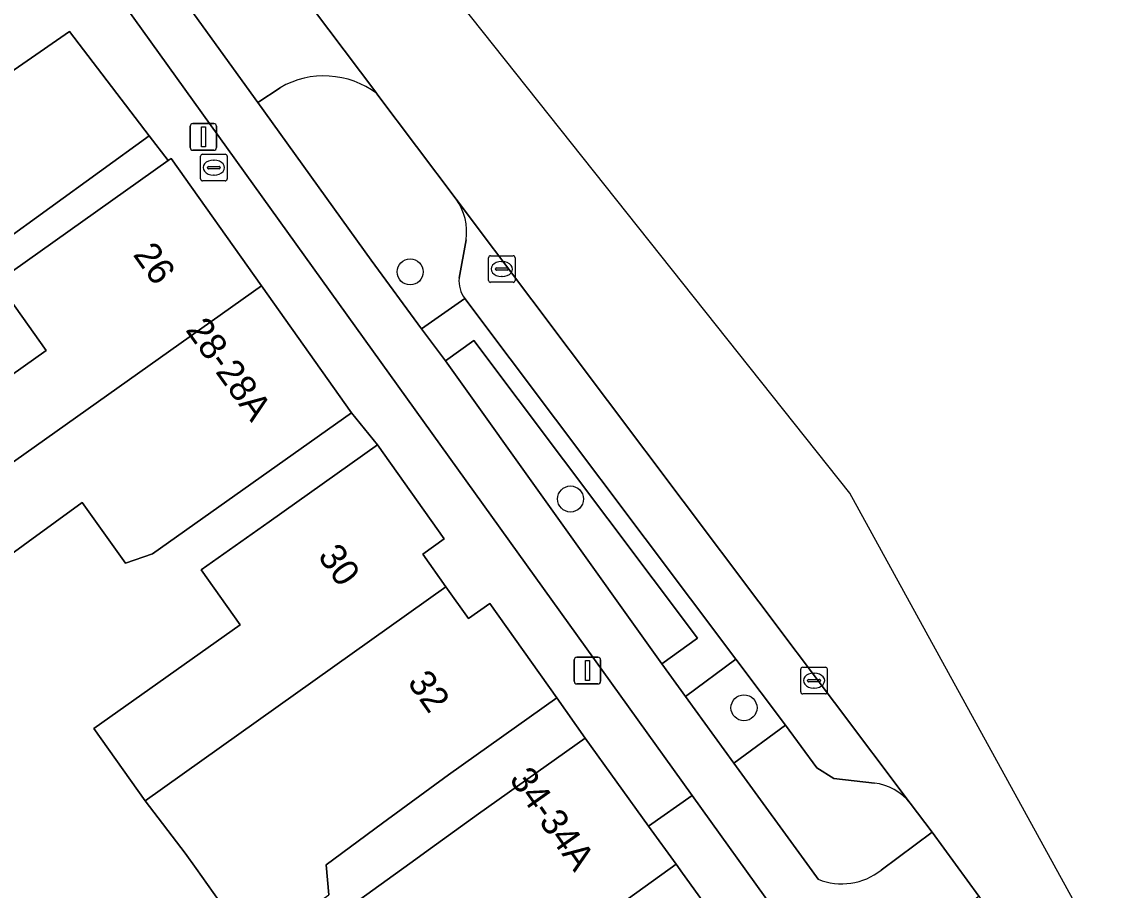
# Model space of a CAD drawing. Extents: x 161838 to 162344, y 381620 to 382160.
# Drawn here: x 162004.56 to 162045.76, y 382009.64 to 382042.27 of the extents above; entities that cross this region are included whole.
import ezdxf

# ---------------------------------------------------------------- set-up
doc = ezdxf.new("R2010")
doc.units = 0
for name, color, linetype in [('IMGEO_Berm_groen', 7, 'Continuous'), ('IMGEO_Boom', 7, 'Continuous'), ('IMGEO_Brandkraan', 7, 'Continuous'), ('IMGEO_Erf', 7, 'Continuous'), ('IMGEO_Kolk', 7, 'Continuous'), ('IMGEO_Lichtmast', 7, 'Continuous'), ('IMGEO_Pand', 7, 'Continuous'), ('IMGEO_Pand_nummerreeks', 7, 'Continuous'), ('IMGEO_Parkeervlak_open', 7, 'Continuous'), ('IMGEO_Rijbaan_lokaal_gesloten', 7, 'Continuous'), ('IMGEO_Rijbaan_lokaal_open', 7, 'Continuous'), ('IMGEO_Verkeerseiland_groen', 7, 'Continuous'), ('IMGEO_Voetpad_open', 7, 'Continuous')]:
    doc.layers.add(name, color=color, linetype=linetype)

msp = doc.modelspace()

# ---------------------------------------------------------------- linework, layer by layer
at = {"layer": 'IMGEO_Berm_groen'}
msp.add_lwpolyline([(162021.546, 382030.301), (162020.481, 382029.536), (162028.609, 382018.147), (162029.959, 382019.109)], close=True, dxfattribs=at)
at = {"layer": 'IMGEO_Boom'}
for centre in [(162019.153, 382032.878), (162025.181, 382024.342), (162031.701, 382016.495)]:
    msp.add_circle(centre, 0.489, dxfattribs=at)
at = {"layer": 'IMGEO_Brandkraan'}
for p, q in [((162011.274, 382036.372), (162011.274, 382037.224)), ((162011.349, 382037.298), (162012.201, 382037.298)), ((162011.762, 382037.078), (162011.787, 382037.078)), ((162012.275, 382037.224), (162012.275, 382036.372)), ((162011.533, 382036.792), (162011.533, 382036.804)), ((162011.971, 382036.755), (162011.573, 382036.755)), ((162011.576, 382036.841), (162011.974, 382036.841)), ((162011.785, 382036.518), (162011.76, 382036.518)), ((162012.017, 382036.804), (162012.017, 382036.792)), ((162012.201, 382036.298), (162011.349, 382036.298))]:
    msp.add_line(p, q, dxfattribs=at)
for points in [[(162011.274, 382036.372), (162011.274, 382037.224)], [(162011.349, 382037.298), (162012.201, 382037.298)], [(162012.275, 382037.224), (162012.275, 382036.372)], [(162012.201, 382036.298), (162011.349, 382036.298)]]:
    msp.add_lwpolyline(points, dxfattribs=at)
for centre, radius, start, end in [((162011.351, 382037.222), 0.0765, 91.552, 178.448), ((162011.351, 382037.222), 0.0765, 91.552, 178.448), ((162012.199, 382037.222), 0.0765, 1.552, 88.448), ((162012.199, 382037.222), 0.0765, 1.552, 88.448), ((162011.573, 382036.801), 0.0403, 85.8775, 175.7526), ((162011.57, 382036.791), 0.0366, 178.938, 274.7102), ((162011.974, 382036.798), 0.043, 264.8664, 352.4533), ((162011.978, 382036.803), 0.0386, 1.7309, 96.639), ((162011.351, 382036.374), 0.0765, 181.552, 268.448), ((162011.351, 382036.374), 0.0765, 181.552, 268.448), ((162012.199, 382036.374), 0.0765, 271.552, 358.448), ((162012.199, 382036.374), 0.0765, 271.552, 358.448)]:
    msp.add_arc(centre, radius, start, end, dxfattribs=at)
for centre, major_axis, ratio, start_param, end_param in [((162011.761, 382036.798), (-0.387, 0.002), 0.722429, 4.712389, 7.853982), ((162011.786, 382036.798), (-0.39, 0.002), 0.717154, 1.570796, 4.712389)]:
    msp.add_ellipse(centre, major_axis=major_axis, ratio=ratio, start_param=start_param, end_param=end_param, dxfattribs=at)
at = {"layer": 'IMGEO_Erf'}
msp.add_lwpolyline([(162010.053, 382037.06), (162009.342, 382037.993), (162000, 382031.23), (161997.249, 382029.239), (161999.706, 382025.835), (162001.629, 382027.199), (162002.391, 382027.74), (162005.47, 382029.923), (162003.635, 382032.508)], close=True, dxfattribs=at)
for points in [[(162013.245, 382007.44), (162011.109, 382010.45), (162010.694, 382011.035), (162009.198, 382012.996), (162007.268, 382015.716), (162012.762, 382019.613), (162011.3, 382021.673), (162013.848, 382023.481), (162017.926, 382026.373), (162016.951, 382027.58), (162009.474, 382022.275), (162008.449, 382021.931), (162006.82, 382024.205), (162004.8, 382022.73), (162004.095, 382022.215)], [(162014.656, 382007.41), (162019.136, 382010.639), (162019.915, 382011.201), (162021.722, 382012.503), (162025.731, 382015.347), (162024.672, 382016.864), (162020.594, 382013.971), (162018.111, 382012.155), (162015.992, 382010.589), (162016.098, 382009.464)]]:
    msp.add_lwpolyline(points, dxfattribs=at)
at = {"layer": 'IMGEO_Kolk'}
for p, q in [((162022.097, 382032.56), (162022.097, 382033.412)), ((162022.172, 382033.486), (162023.024, 382033.486)), ((162022.585, 382033.266), (162022.61, 382033.266)), ((162023.098, 382033.412), (162023.098, 382032.56)), ((162022.356, 382032.98), (162022.356, 382032.992)), ((162022.794, 382032.943), (162022.396, 382032.943)), ((162022.399, 382033.029), (162022.797, 382033.029)), ((162022.84, 382032.992), (162022.84, 382032.98)), ((162023.024, 382032.486), (162022.172, 382032.486)), ((162022.608, 382032.706), (162022.583, 382032.706)), ((162033.907, 382018.016), (162034.759, 382018.016)), ((162033.832, 382017.09), (162033.832, 382017.942)), ((162034.134, 382017.559), (162034.532, 382017.559)), ((162034.32, 382017.796), (162034.345, 382017.796)), ((162034.833, 382017.942), (162034.833, 382017.09)), ((162034.091, 382017.51), (162034.091, 382017.522)), ((162034.529, 382017.473), (162034.131, 382017.473)), ((162034.343, 382017.236), (162034.318, 382017.236)), ((162034.575, 382017.522), (162034.575, 382017.51)), ((162034.759, 382017.016), (162033.907, 382017.016))]:
    msp.add_line(p, q, dxfattribs=at)
for points in [[(162022.097, 382032.56), (162022.097, 382033.412)], [(162022.172, 382033.486), (162023.024, 382033.486)], [(162023.098, 382033.412), (162023.098, 382032.56)], [(162023.024, 382032.486), (162022.172, 382032.486)], [(162033.907, 382018.016), (162034.759, 382018.016)], [(162033.832, 382017.09), (162033.832, 382017.942)], [(162034.833, 382017.942), (162034.833, 382017.09)], [(162034.759, 382017.016), (162033.907, 382017.016)]]:
    msp.add_lwpolyline(points, dxfattribs=at)
for centre, radius, start, end in [((162022.174, 382033.41), 0.0765, 91.552, 178.448), ((162022.174, 382033.41), 0.0765, 91.552, 178.448), ((162023.022, 382033.41), 0.0765, 1.552, 88.448), ((162023.022, 382033.41), 0.0765, 1.552, 88.448), ((162022.396, 382032.989), 0.0403, 85.8775, 175.7526), ((162022.393, 382032.979), 0.0366, 178.938, 274.7102), ((162022.797, 382032.986), 0.043, 264.8664, 352.4533), ((162022.801, 382032.991), 0.0386, 1.7309, 96.639), ((162022.174, 382032.562), 0.0765, 181.552, 268.448), ((162022.174, 382032.562), 0.0765, 181.552, 268.448), ((162023.022, 382032.562), 0.0765, 271.552, 358.448), ((162023.022, 382032.562), 0.0765, 271.552, 358.448), ((162033.909, 382017.94), 0.0765, 91.552, 178.448), ((162033.909, 382017.94), 0.0765, 91.552, 178.448), ((162034.757, 382017.94), 0.0765, 1.552, 88.448), ((162034.757, 382017.94), 0.0765, 1.552, 88.448), ((162034.131, 382017.519), 0.0403, 85.8775, 175.7526), ((162034.536, 382017.521), 0.0386, 1.7309, 96.639), ((162034.128, 382017.509), 0.0366, 178.938, 274.7102), ((162034.532, 382017.516), 0.043, 264.8664, 352.4533), ((162033.909, 382017.092), 0.0765, 181.552, 268.448), ((162033.909, 382017.092), 0.0765, 181.552, 268.448), ((162034.757, 382017.092), 0.0765, 271.552, 358.448), ((162034.757, 382017.092), 0.0765, 271.552, 358.448)]:
    msp.add_arc(centre, radius, start, end, dxfattribs=at)
for centre, major_axis, ratio, start_param, end_param in [((162022.584, 382032.986), (-0.387, 0.002), 0.722429, 4.712389, 7.853982), ((162022.609, 382032.986), (-0.39, 0.002), 0.717154, 1.570796, 4.712389), ((162034.319, 382017.516), (-0.387, 0.002), 0.722429, 4.712389, 7.853982), ((162034.344, 382017.516), (-0.39, 0.002), 0.717154, 1.570796, 4.712389)]:
    msp.add_ellipse(centre, major_axis=major_axis, ratio=ratio, start_param=start_param, end_param=end_param, dxfattribs=at)
at = {"layer": 'IMGEO_Lichtmast'}
for p, q in [((162010.885, 382037.55), (162010.885, 382038.35)), ((162010.885, 382038.35), (162010.885, 382037.55)), ((162010.985, 382038.45), (162011.775, 382038.45)), ((162011.775, 382038.45), (162010.985, 382038.45)), ((162011.875, 382038.35), (162011.875, 382037.55)), ((162011.875, 382037.55), (162011.875, 382038.35)), ((162011.775, 382037.45), (162010.985, 382037.45)), ((162010.985, 382037.45), (162011.775, 382037.45)), ((162025.419, 382018.391), (162026.209, 382018.391)), ((162026.209, 382018.391), (162025.419, 382018.391)), ((162025.319, 382017.491), (162025.319, 382018.291)), ((162025.319, 382018.291), (162025.319, 382017.491)), ((162026.309, 382018.291), (162026.309, 382017.491)), ((162026.309, 382017.491), (162026.309, 382018.291)), ((162026.209, 382017.391), (162025.419, 382017.391)), ((162025.419, 382017.391), (162026.209, 382017.391))]:
    msp.add_line(p, q, dxfattribs=at)
for points in [[(162011.305, 382038.325), (162011.455, 382038.325), (162011.455, 382037.575), (162011.305, 382037.575), (162011.305, 382038.325)], [(162025.739, 382018.266), (162025.889, 382018.266), (162025.889, 382017.516), (162025.739, 382017.516), (162025.739, 382018.266)]]:
    msp.add_lwpolyline(points, dxfattribs=at)
for centre, start, end in [((162010.985, 382038.35), 90, 180), ((162010.985, 382038.35), 90, 180), ((162011.775, 382038.35), 0, 90), ((162011.775, 382038.35), 360, 90), ((162010.985, 382037.55), 180, 270), ((162010.985, 382037.55), 180, 270), ((162011.775, 382037.55), 270, 0), ((162011.775, 382037.55), 270, 0), ((162025.419, 382018.291), 90, 180), ((162025.419, 382018.291), 90, 180), ((162026.209, 382018.291), 0, 90), ((162026.209, 382018.291), 360, 90), ((162025.419, 382017.491), 180, 270), ((162025.419, 382017.491), 180, 270), ((162026.209, 382017.491), 270, 0), ((162026.209, 382017.491), 270, 0)]:
    msp.add_arc(centre, 0.1, start, end, dxfattribs=at)
at = {"layer": 'IMGEO_Pand'}
for points in [[(162010.053, 382037.06), (162003.635, 382032.508), (162005.47, 382029.923), (162002.391, 382027.74), (162001.629, 382027.199), (161999.706, 382025.835), (161997.249, 382029.239), (161994.323, 382027.079), (161994.155, 382026.954), (161995.865, 382024.548), (161997.573, 382022.143), (161998.103, 382021.397), (162013.56, 382032.36), (162010.168, 382037.142)], [(162016.951, 382027.58), (162013.56, 382032.36), (161998.103, 382021.397), (161999.282, 382019.738), (161999.767, 382019.055), (162004.095, 382022.215), (162004.8, 382022.73), (162006.82, 382024.205), (162008.449, 382021.931), (162009.474, 382022.275)], [(162020.497, 382021.037), (162019.623, 382022.269), (162020.431, 382022.842), (162017.926, 382026.373), (162013.848, 382023.481), (162011.3, 382021.673), (162012.762, 382019.613), (162007.268, 382015.716), (162009.198, 382012.996)], [(162024.672, 382016.864), (162022.15, 382020.419), (162021.343, 382019.845), (162020.497, 382021.037), (162009.198, 382012.996), (162010.694, 382011.035), (162011.109, 382010.45), (162013.245, 382007.44), (162016.098, 382009.464), (162015.992, 382010.589), (162018.111, 382012.155), (162020.594, 382013.971)], [(162029.147, 382010.614), (162028.111, 382012.05), (162025.731, 382015.347), (162021.722, 382012.503), (162019.915, 382011.201), (162019.136, 382010.639), (162014.656, 382007.41), (162016.389, 382004.966), (162018.054, 382002.618)], [(162033.436, 382004.671), (162029.388, 382010.279), (162029.147, 382010.614), (162018.054, 382002.618), (162012.034, 381998.278), (162012.371, 381997.804), (162012.617, 381997.456), (162016.182, 381992.431), (162021.093, 381995.914), (162026.853, 382000)]]:
    msp.add_lwpolyline(points, close=True, dxfattribs=at)
at = {"layer": 'IMGEO_Parkeervlak_open'}
for points in [[(162037.946, 382012.905), (162020.883, 382035.609)], [(162021.253, 382034.081), (162020.995, 382032.644)], [(162021.208, 382031.882), (162031.39, 382018.316), (162033.266, 382015.843), (162034.436, 382014.235), (162035.083, 382013.841), (162036.602, 382013.663)]]:
    msp.add_lwpolyline(points, dxfattribs=at)
for centre, radius, start, end in [((162019.157, 382034.382), 2.117, 351.8164, 35.4075), ((162022.038, 382032.525), 1.05, 173.4762, 217.7581), ((162036.382, 382011.703), 1.972, 37.5503, 83.6047)]:
    msp.add_arc(centre, radius, start, end, dxfattribs=at)
at = {"layer": 'IMGEO_Rijbaan_lokaal_gesloten'}
for points in [[(162145.259, 381854.842), (162135.308, 381862.267), (162112.413, 381888.285), (162074.133, 381954.589), (162056.257, 381987.116), (162039.393, 382017.803), (162035.676, 382024.566), (162020.205, 382044.026), (162018.616, 382046.024), (161957.883, 382126.571)], [(161956.86, 382121.438), (161954.56, 382117.519), (161959.149, 382113.492), (161962.131, 382110.773), (161963.722, 382109.17), (161966.097, 382106.498), (161975.767, 382094.947), (161982.236, 382086.82), (161986.686, 382080.916), (161987.013, 382080.479), (162009.784, 382050.317), (162010.029, 382050.037), (162017.899, 382039.578), (162017.902, 382039.574), (162020.883, 382035.609), (162037.946, 382012.905), (162038.772, 382011.821), (162040.532, 382009.408), (162043.438, 382005.028), (162050.487, 381992.336), (162052.156, 381989.515), (162059.541, 381976.691)]]:
    msp.add_lwpolyline(points, dxfattribs=at)
at = {"layer": 'IMGEO_Rijbaan_lokaal_open'}
msp.add_lwpolyline([(162000.825, 382037.241), (162000, 382036.678), (161991.534, 382030.897), (161994.323, 382027.079), (161997.249, 382029.239), (162000, 382031.23), (162009.342, 382037.993), (162006.35, 382041.909), (162000.906, 382038.161)], close=True, dxfattribs=at)
at = {"layer": 'IMGEO_Verkeerseiland_groen'}
for points in [[(162014.261, 382039.8), (162013.424, 382039.241), (162017.69, 382033.323), (162019.585, 382030.742), (162021.208, 382031.882)], [(162020.883, 382035.609), (162017.902, 382039.574), (162017.899, 382039.578)], [(162020.995, 382032.644), (162021.253, 382034.081)], [(162036.602, 382013.663), (162035.083, 382013.841), (162034.436, 382014.235), (162033.266, 382015.843), (162031.325, 382014.409), (162034.261, 382010.362), (162034.488, 382010.049)], [(162036.859, 382010.393), (162038.772, 382011.821), (162037.946, 382012.905)]]:
    msp.add_lwpolyline(points, dxfattribs=at)
msp.add_lwpolyline([(162031.39, 382018.316), (162029.506, 382016.916), (162031.325, 382014.409), (162033.266, 382015.843)], close=True, dxfattribs=at)
for centre, radius, start, end in [((162015.913, 382036.948), 3.296, 52.9427, 120.0733), ((162019.157, 382034.382), 2.117, 351.8164, 35.4075), ((162022.038, 382032.525), 1.05, 173.4762, 217.7581), ((162036.382, 382011.703), 1.972, 37.5503, 83.6047), ((162035.379, 382012.251), 2.375, 247.9653, 308.5451)]:
    msp.add_arc(centre, radius, start, end, dxfattribs=at)
at = {"layer": 'IMGEO_Voetpad_open'}
for points in [[(161961.971, 382102.2), (161987.189, 382070.102), (162005.618, 382046.645), (162008.125, 382043.316), (162027.362, 382016.531), (162029.757, 382013.196), (162035.937, 382004.58), (162045.575, 381991.113), (162047.552, 381988.022)], [(162010.029, 382050.037), (162009.685, 382048.561), (162009.6, 382048.06), (162007.95, 382046.834), (162013.424, 382039.241), (162014.261, 382039.8)], [(162017.899, 382039.578), (162010.029, 382050.037)], [(162034.488, 382010.049), (162034.261, 382010.362), (162031.325, 382014.409), (162029.506, 382016.916), (162028.609, 382018.147), (162020.481, 382029.536), (162019.585, 382030.742), (162017.69, 382033.323), (162013.424, 382039.241), (162007.95, 382046.834)], [(162000.939, 382042.943), (161999.991, 382037.451), (162000.906, 382038.161), (162006.35, 382041.909), (162009.342, 382037.993), (162010.053, 382037.06), (162010.168, 382037.142), (162013.56, 382032.36), (162016.951, 382027.58), (162017.926, 382026.373), (162020.431, 382022.842), (162019.623, 382022.269), (162020.497, 382021.037), (162021.343, 382019.845), (162022.15, 382020.419), (162024.672, 382016.864), (162025.731, 382015.347), (162028.111, 382012.05), (162029.757, 382013.196), (162027.362, 382016.531), (162008.125, 382043.316)], [(162038.588, 382008.032), (162040.532, 382009.408), (162038.772, 382011.821), (162036.859, 382010.393)]]:
    msp.add_lwpolyline(points, dxfattribs=at)
for points in [[(162028.609, 382018.147), (162029.506, 382016.916), (162031.39, 382018.316), (162021.208, 382031.882), (162019.585, 382030.742), (162020.481, 382029.536), (162021.546, 382030.301), (162029.959, 382019.109)], [(162029.757, 382013.196), (162028.111, 382012.05), (162029.147, 382010.614), (162029.388, 382010.279), (162033.436, 382004.671), (162033.599, 382004.442), (162035.937, 382004.58)]]:
    msp.add_lwpolyline(points, close=True, dxfattribs=at)
for centre, radius, start, end in [((162015.913, 382036.948), 3.296, 52.9427, 120.0733), ((162035.379, 382012.251), 2.375, 247.9653, 308.5451)]:
    msp.add_arc(centre, radius, start, end, dxfattribs=at)

# ---------------------------------------------------------------- texts
at = {"layer": 'IMGEO_Pand_nummerreeks'}
for s, rotation, p in [('26', 305.3513, (162008.711, 382033.527)), ('28-28A', 305.632, (162010.684, 382030.696)), ('30', 305.3584, (162015.656, 382022.191)), ('32', 305.357, (162019.026, 382017.442)), ('34-34A', 305.1966, (162022.853, 382013.805))]:
    msp.add_text(s, height=1, rotation=rotation, dxfattribs=at).set_placement(p)

doc.saveas('drawing.dxf')
